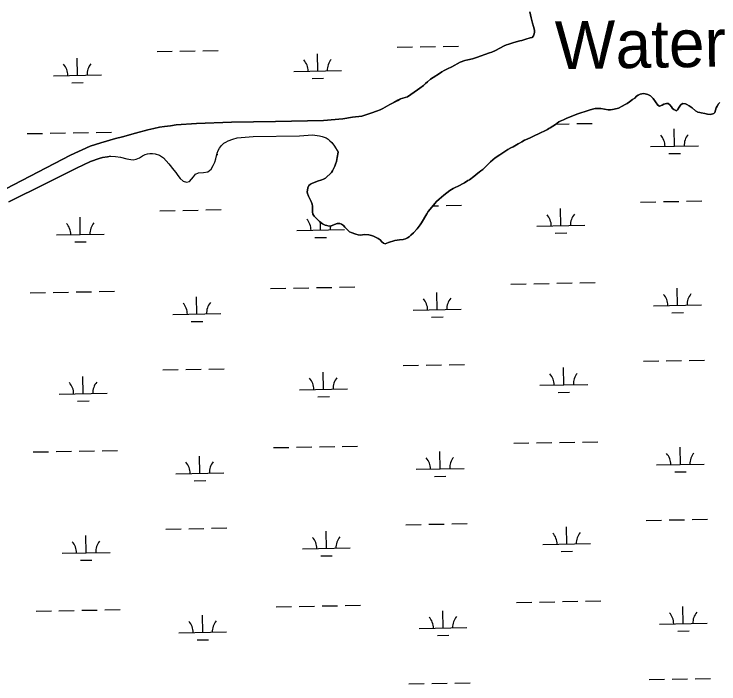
# Model space of a CAD drawing. Extents: x 3957609 to 3995875, y 234277 to 260273.
# Drawn here: x 3985669 to 3987141, y 247205 to 248605 of the extents above; entities that cross this region are included whole.
import ezdxf

# ---------------------------------------------------------------- set-up
doc = ezdxf.new("R2010")
doc.units = 0
for name, color, linetype in [('V-RIVR-IDEN', 7, 'Continuous'), ('V-TOPO-SHOR', 7, 'Continuous'), ('V-WETL-SWMP', 7, 'Continuous')]:
    doc.layers.add(name, color=color, linetype=linetype)

msp = doc.modelspace()

# ---------------------------------------------------------------- linework, layer by layer
at = {"layer": 'V-TOPO-SHOR'}
for points in [[(3986698.006, 248540.363), (3986702.686, 248542.256), (3986712.891, 248545.506), (3986725.859, 248549.063), (3986729.685, 248549.897), (3986738.294, 248552.623), (3986747.224, 248555.134), (3986751.582, 248556.072), (3986754.566, 248559.14), (3986755.858, 248563.594), (3986756.296, 248566.881), (3986756.1, 248570.811), (3986755.584, 248574.211), (3986754.539, 248578.886), (3986752.34, 248585.796), (3986749.094, 248597.064), (3986746.701, 248609.496)], [(3986395.551, 248391.361), (3986400.229, 248393.147), (3986416.603, 248398.814), (3986426.065, 248401.853), (3986433.826, 248404.69), (3986439.68, 248407.639), (3986454.257, 248415.968), (3986462.769, 248420.179), (3986470.856, 248424.604), (3986476.708, 248427.447), (3986491.273, 248432.166), (3986512.033, 248446.52), (3986517.145, 248450.217), (3986524.389, 248455.92), (3986528.757, 248459.726), (3986532.806, 248463.531), (3986539.411, 248468.919), (3986544.629, 248472.507), (3986557.829, 248480.947), (3986562.513, 248484.113), (3986567.409, 248486.96), (3986574.432, 248490.755), (3986583.578, 248494.857), (3986600.925, 248504.448), (3986610.493, 248507.702), (3986617.082, 248509.267), (3986627.176, 248511.136), (3986635.26, 248514.395), (3986662.688, 248523.838), (3986667.049, 248525.52), (3986674.708, 248528.993), (3986693.22, 248538.26), (3986698.006, 248540.363)], [(3987013.994, 248414.749), (3987004.176, 248428.272), (3986998.679, 248434.136), (3986993.064, 248437.132), (3986985.003, 248438.863), (3986980.327, 248438.138), (3986977.032, 248437.195), (3986972.885, 248435.408), (3986969.69, 248433.298), (3986965.745, 248429.173), (3986960.955, 248426.114), (3986954.565, 248421.362), (3986949.775, 248418.303), (3986945.517, 248415.878), (3986939.662, 248412.079), (3986931.896, 248408.29), (3986922.758, 248405.99), (3986919.039, 248405.261), (3986915.319, 248404.853), (3986909.907, 248405.087), (3986895.159, 248407.694), (3986891.868, 248407.815), (3986883.16, 248407.319), (3986877.528, 248406.174), (3986870.196, 248404.292), (3986844.467, 248395.904), (3986822.559, 248386.968), (3986816.708, 248384.126), (3986810.22, 248381.285), (3986807.347, 248379.491), (3986800.316, 248374.318), (3986788.716, 248367.463), (3986786.16, 248365.565), (3986783.287, 248363.771), (3986763.073, 248353.766), (3986758.287, 248351.876), (3986748.391, 248346.606), (3986740.947, 248343.45), (3986735.736, 248341.456), (3986729.566, 248337.976), (3986725.093, 248335.236), (3986722.009, 248333.761), (3986711.58, 248327.75), (3986706.899, 248325.221), (3986700.939, 248321.637), (3986683.801, 248310.983), (3986674.432, 248304.544), (3986664.521, 248295.986), (3986662.178, 248293.766), (3986653.327, 248284.671), (3986648.32, 248280.337), (3986644.592, 248277.38), (3986640.548, 248274.742), (3986637.992, 248272.735), (3986629.785, 248265.442), (3986620.733, 248258.79), (3986617.327, 248256.787), (3986609.877, 248251.933), (3986595.834, 248244.772), (3986592.11, 248243.086), (3986586.577, 248240.243), (3986579.234, 248236.027), (3986566.774, 248226.628), (3986557.29, 248218.279), (3986551.961, 248213.097), (3986548.121, 248209.079), (3986545.668, 248205.798), (3986534.572, 248192.57), (3986531.152, 248187.17), (3986520.352, 248168.633), (3986517.682, 248164.717), (3986511.491, 248156.353), (3986503.385, 248147.576), (3986498.375, 248142.499), (3986494.75, 248139.222), (3986491.027, 248137.434), (3986486.665, 248135.009), (3986482.198, 248133.434), (3986474.236, 248133.36), (3986464.356, 248132.021), (3986451.706, 248127.825), (3986447.769, 248126.141), (3986444.578, 248124.562), (3986441.187, 248126.17), (3986437.695, 248129.049), (3986433.781, 248132.783), (3986429.759, 248135.771), (3986425.946, 248137.911), (3986420.224, 248140.588), (3986416.193, 248141.878), (3986410.68, 248143.387), (3986401.656, 248143.955), (3986397.302, 248143.334), (3986392.205, 248143.037), (3986388.279, 248143.584), (3986383.505, 248144.665), (3986373.54, 248148.21), (3986370.044, 248150.029), (3986366.658, 248153.122), (3986360.42, 248159.73), (3986357.248, 248162.823)], [(3987143.44, 248419.851), (3987140.776, 248417.207), (3987137.677, 248412.548), (3987136.067, 248408.626), (3987132.846, 248399.295), (3987130.818, 248396.862), (3987124.226, 248394.659), (3987117.861, 248395.533), (3987112.132, 248397.044), (3987104.704, 248398.136), (3987101.735, 248398.892), (3987097.706, 248400.182), (3987092.621, 248402.857), (3987085.424, 248408.833), (3987079.604, 248413.316), (3987074.73, 248415.884), (3987071.869, 248417.168), (3987065.714, 248417.936), (3987061.348, 248414.77), (3987058.251, 248410.641), (3987055.149, 248404.815), (3987053.123, 248402.592), (3987047.612, 248405.269), (3987044.864, 248407.829), (3987042.539, 248411.022), (3987039.16, 248415.177), (3987035.242, 248417.742), (3987031.74, 248418.286), (3987026.745, 248416.822), (3987023.124, 248414.5), (3987017.701, 248412.398), (3987013.994, 248414.749)], [(3985393.727, 248073.188), (3985451.325, 248111.391), (3985556.828, 248179.766), (3985652.42, 248239.371), (3985786.919, 248309.75), (3985828.192, 248328.482), (3985850.626, 248335.824), (3985881.135, 248344.511), (3985896.018, 248348.486), (3985922.699, 248356.023), (3985948.528, 248362.927), (3985961.601, 248366.058), (3985972.865, 248368.241), (3985983.916, 248369.896), (3985996.026, 248371.334), (3986008.244, 248373.089), (3986050.621, 248376.419), (3986123.686, 248379.096), (3986215.217, 248380.103), (3986315.886, 248382.772), (3986356.246, 248386.006), (3986375.905, 248389.43), (3986395.551, 248391.361)], [(3985870.715, 248307.707), (3985881.438, 248307.344), (3985891.518, 248306.136), (3985904.99, 248302.685), (3985913.053, 248300.846), (3985918.466, 248300.399), (3985924.311, 248301.755), (3985931.116, 248304.487), (3985937.61, 248308.391), (3985943.462, 248311.233), (3985947.926, 248312.595), (3985952.815, 248313.638), (3985958.656, 248313.826), (3985964.388, 248313.06), (3985973.293, 248310.05), (3985981.339, 248304.178), (3985987.049, 248298.421), (3985992.863, 248292.025), (3986003.323, 248278.924), (3986006.913, 248274.025), (3986011.451, 248267.422), (3986016.311, 248261.35), (3986022.658, 248255.487), (3986029.338, 248253.758), (3986035.609, 248255.327), (3986039.875, 248259.769), (3986043.826, 248264.957), (3986048.52, 248270.351), (3986054.901, 248273.298), (3986065.309, 248273.892), (3986073.811, 248275.451), (3986080.735, 248281.052), (3986085.011, 248288.146), (3986088.437, 248295.247), (3986090.592, 248302.671), (3986093.4, 248314.447), (3986095.331, 248319.427), (3986098.327, 248324.725), (3986102.382, 248330.018), (3986107.82, 248335.303), (3986111.439, 248337.413), (3986116.757, 248339.834), (3986126.221, 248343.512), (3986135.152, 248346.236), (3986168.715, 248348.755), (3986265.452, 248350.377), (3986292.961, 248352.283), (3986307.289, 248350.737), (3986313.015, 248349.121), (3986316.939, 248347.831), (3986320.965, 248346.117), (3986325.731, 248343.229), (3986329.225, 248340.137), (3986332.713, 248336.301), (3986338.947, 248328.948), (3986346.512, 248316.177)], [(3986281.834, 248233.415), (3986281.955, 248236.917), (3986282.717, 248241.48), (3986285.074, 248246.779), (3986288.695, 248249.525), (3986291.462, 248251.106), (3986303.371, 248255.517), (3986312.513, 248258.135), (3986315.704, 248259.714), (3986320.066, 248262.243), (3986322.837, 248264.57), (3986329.553, 248270.912), (3986332.217, 248273.661), (3986334.675, 248277.155), (3986337.564, 248282.983), (3986339.279, 248286.903), (3986340.782, 248290.933), (3986342.717, 248296.977), (3986344.026, 248305.36), (3986346.512, 248316.177)], [(3985870.715, 248307.707), (3985864.235, 248306.779), (3985854.245, 248304.907), (3985846.804, 248302.707), (3985829.365, 248296.514), (3985799.792, 248283.149), (3985735.954, 248250.92), (3985658.712, 248212.69)], [(3986357.248, 248162.823), (3986353.014, 248166.13), (3986349.514, 248167.206), (3986344.523, 248166.909), (3986331.766, 248162.608), (3986327.728, 248161.881), (3986322.954, 248162.749), (3986318.923, 248164.039), (3986313.84, 248166.821), (3986307.594, 248171.306), (3986301.145, 248177.915), (3986296.172, 248182.607), (3986293.536, 248186.971), (3986292.707, 248191.54), (3986292.435, 248203.22), (3986291.71, 248207.576), (3986289.715, 248213.21), (3986284.028, 248224.595), (3986282.246, 248229.909), (3986281.834, 248233.415)]]:
    msp.add_lwpolyline(points, dxfattribs=at)
at = {"layer": 'V-WETL-SWMP'}
for p, q in [((3986469.749, 248535.557), (3986501.743, 248536.139)), ((3986517.741, 248536.43), (3986549.736, 248537.012)), ((3986565.733, 248537.303), (3986597.728, 248537.884)), ((3985967.924, 248526.433), (3985999.918, 248527.014)), ((3986015.916, 248527.305), (3986047.911, 248527.887)), ((3986063.908, 248528.178), (3986095.903, 248528.76)), ((3986303.556, 248486.098), (3986302.902, 248522.092)), ((3985801.731, 248476.973), (3985801.077, 248512.967)), ((3985751.74, 248476.064), (3985851.723, 248477.882)), ((3986253.565, 248485.189), (3986353.548, 248487.007)), ((3985790.014, 248461.326), (3985814.01, 248461.763)), ((3986291.839, 248470.451), (3986315.835, 248470.887)), ((3986801.322, 248375.058), (3986828.717, 248375.556)), ((3986844.714, 248375.847), (3986876.709, 248376.429)), ((3987048.919, 248328.81), (3987048.265, 248364.804)), ((3985697.088, 248354.979), (3985729.083, 248355.561)), ((3985745.08, 248355.852), (3985777.075, 248356.434)), ((3985793.072, 248356.725), (3985825.067, 248357.307)), ((3985841.064, 248357.597), (3985873.059, 248358.179)), ((3986998.927, 248327.901), (3987098.911, 248329.719)), ((3986092.679, 248311.422), (3986095.261, 248311.469)), ((3987037.202, 248313.163), (3987061.198, 248313.599)), ((3986977.622, 248212.062), (3987009.617, 248212.644)), ((3987025.614, 248212.935), (3987057.609, 248213.516)), ((3987073.606, 248213.807), (3987105.601, 248214.389)), ((3986544.312, 248204.183), (3986555.784, 248204.392)), ((3986571.781, 248204.683), (3986603.776, 248205.264)), ((3986811.43, 248162.602), (3986810.775, 248198.597)), ((3985973.972, 248193.813), (3986005.966, 248194.394)), ((3986021.964, 248194.685), (3986053.959, 248195.267)), ((3986069.956, 248195.558), (3986101.951, 248196.14)), ((3985807.779, 248144.353), (3985807.125, 248180.347)), ((3986309.605, 248153.478), (3986309.303, 248170.078)), ((3986259.613, 248152.569), (3986359.596, 248154.387)), ((3986761.438, 248161.693), (3986861.421, 248163.511)), ((3985757.788, 248143.444), (3985857.771, 248145.262)), ((3986297.887, 248137.831), (3986321.883, 248138.267)), ((3986799.712, 248146.956), (3986823.708, 248147.392)), ((3985796.062, 248128.706), (3985820.058, 248129.143)), ((3986706.786, 248040.609), (3986738.781, 248041.191)), ((3986754.778, 248041.482), (3986786.773, 248042.063)), ((3986802.77, 248042.354), (3986834.765, 248042.936)), ((3986850.762, 248043.227), (3986882.757, 248043.809)), ((3985703.136, 248022.359), (3985735.131, 248022.941)), ((3985751.128, 248023.232), (3985783.123, 248023.814)), ((3985799.12, 248024.105), (3985831.115, 248024.686)), ((3985847.112, 248024.977), (3985879.107, 248025.559)), ((3986204.961, 248031.484), (3986236.956, 248032.066)), ((3986252.953, 248032.357), (3986284.948, 248032.939)), ((3986300.945, 248033.229), (3986332.94, 248033.811)), ((3986348.937, 248034.102), (3986380.932, 248034.684)), ((3986553.142, 247987.065), (3986552.488, 248023.059)), ((3987054.967, 247996.19), (3987054.313, 248032.184)), ((3986051.317, 247977.94), (3986050.663, 248013.934)), ((3987004.976, 247995.281), (3987104.959, 247997.099)), ((3986001.325, 247977.031), (3986101.309, 247978.849)), ((3986503.15, 247986.156), (3986603.134, 247987.974)), ((3987043.25, 247980.543), (3987067.246, 247980.979)), ((3986039.6, 247962.293), (3986063.596, 247962.73)), ((3986541.425, 247971.418), (3986565.421, 247971.854)), ((3986983.67, 247879.442), (3987015.665, 247880.024)), ((3987031.662, 247880.315), (3987063.657, 247880.896)), ((3987079.654, 247881.187), (3987111.649, 247881.769)), ((3985980.02, 247861.193), (3986012.015, 247861.774)), ((3986028.012, 247862.065), (3986060.007, 247862.647)), ((3986076.004, 247862.938), (3986107.999, 247863.52)), ((3986481.845, 247870.317), (3986513.84, 247870.899)), ((3986529.837, 247871.19), (3986561.832, 247871.772)), ((3986577.829, 247872.063), (3986609.824, 247872.644)), ((3986817.478, 247829.982), (3986816.823, 247865.977)), ((3985813.828, 247811.733), (3985813.173, 247847.727)), ((3986315.653, 247820.858), (3986314.998, 247856.852)), ((3986767.486, 247829.073), (3986867.469, 247830.891)), ((3986265.661, 247819.949), (3986365.644, 247821.767)), ((3986805.76, 247814.336), (3986829.756, 247814.772)), ((3985763.836, 247810.824), (3985863.819, 247812.642)), ((3986303.935, 247805.211), (3986327.931, 247805.647)), ((3985802.11, 247796.086), (3985826.106, 247796.523)), ((3986856.81, 247710.607), (3986888.805, 247711.189)), ((3986211.009, 247698.864), (3986243.004, 247699.446)), ((3986259.001, 247699.737), (3986290.996, 247700.319)), ((3986306.993, 247700.609), (3986338.988, 247701.191)), ((3986354.985, 247701.482), (3986386.98, 247702.064)), ((3986712.834, 247707.989), (3986744.829, 247708.571)), ((3986760.826, 247708.862), (3986792.821, 247709.443)), ((3986808.818, 247709.734), (3986840.813, 247710.316)), ((3987061.015, 247663.569), (3987060.361, 247699.564)), ((3985709.184, 247689.739), (3985741.179, 247690.321)), ((3985757.176, 247690.612), (3985789.171, 247691.194)), ((3985805.168, 247691.485), (3985837.163, 247692.066)), ((3985853.16, 247692.357), (3985885.155, 247692.939)), ((3986559.19, 247654.445), (3986558.536, 247690.439)), ((3986057.365, 247645.32), (3986056.711, 247681.314)), ((3986509.199, 247653.536), (3986609.182, 247655.354)), ((3987011.024, 247662.66), (3987111.007, 247664.478)), ((3986007.373, 247644.411), (3986107.357, 247646.229)), ((3986547.473, 247638.798), (3986571.469, 247639.234)), ((3987049.298, 247647.923), (3987073.294, 247648.359)), ((3986045.648, 247629.673), (3986069.644, 247630.11)), ((3987085.702, 247548.567), (3987117.697, 247549.149)), ((3986487.893, 247537.697), (3986519.888, 247538.279)), ((3986535.885, 247538.57), (3986567.88, 247539.152)), ((3986583.877, 247539.443), (3986615.872, 247540.024)), ((3986989.718, 247546.822), (3987021.713, 247547.404)), ((3987037.71, 247547.695), (3987069.705, 247548.276)), ((3985986.068, 247528.573), (3986018.063, 247529.154)), ((3986034.06, 247529.445), (3986066.055, 247530.027)), ((3986082.052, 247530.318), (3986114.047, 247530.9)), ((3986321.701, 247488.238), (3986321.046, 247524.232)), ((3986823.526, 247497.362), (3986822.871, 247533.356)), ((3985819.876, 247479.113), (3985819.221, 247515.107)), ((3986773.534, 247496.453), (3986873.517, 247498.271)), ((3985769.884, 247478.204), (3985869.867, 247480.022)), ((3986271.709, 247487.329), (3986371.692, 247489.147)), ((3986811.808, 247481.716), (3986835.804, 247482.152)), ((3985808.158, 247463.466), (3985832.154, 247463.903)), ((3986309.983, 247472.591), (3986333.979, 247473.027)), ((3986718.882, 247375.369), (3986750.877, 247375.951)), ((3986766.874, 247376.242), (3986798.869, 247376.823)), ((3986814.866, 247377.114), (3986846.861, 247377.696)), ((3986862.858, 247377.987), (3986894.853, 247378.569)), ((3985715.232, 247357.119), (3985747.227, 247357.701)), ((3985763.224, 247357.992), (3985795.219, 247358.574)), ((3985811.216, 247358.865), (3985843.211, 247359.446)), ((3985859.208, 247359.737), (3985891.203, 247360.319)), ((3986217.057, 247366.244), (3986249.052, 247366.826)), ((3986265.049, 247367.117), (3986297.044, 247367.699)), ((3986313.041, 247367.989), (3986345.036, 247368.571)), ((3986361.033, 247368.862), (3986393.028, 247369.444)), ((3986565.238, 247321.825), (3986564.584, 247357.819)), ((3987067.063, 247330.949), (3987066.409, 247366.944)), ((3986063.413, 247312.7), (3986062.759, 247348.694)), ((3987017.072, 247330.04), (3987117.055, 247331.858)), ((3986013.422, 247311.791), (3986113.405, 247313.609)), ((3986515.247, 247320.916), (3986615.23, 247322.734)), ((3987055.346, 247315.303), (3987079.342, 247315.739)), ((3986553.521, 247306.178), (3986577.517, 247306.614)), ((3986051.696, 247297.053), (3986075.692, 247297.49)), ((3986995.766, 247214.202), (3987027.761, 247214.784)), ((3987043.758, 247215.075), (3987075.753, 247215.656)), ((3987091.75, 247215.947), (3987123.745, 247216.529)), ((3986493.941, 247205.077), (3986525.936, 247205.659)), ((3986541.933, 247205.95), (3986573.928, 247206.532)), ((3986589.925, 247206.823), (3986621.92, 247207.404))]:
    msp.add_line(p, q, dxfattribs=at)
for points in [[(3986746.702, 248609.496), (3986749.094, 248597.064), (3986752.339, 248585.797), (3986754.54, 248578.887), (3986755.583, 248574.211), (3986756.1, 248570.811), (3986756.297, 248566.882), (3986755.858, 248563.593), (3986754.566, 248559.139), (3986751.581, 248556.072), (3986747.224, 248555.134), (3986738.295, 248552.622), (3986729.684, 248549.897), (3986725.859, 248549.063), (3986712.891, 248545.506), (3986702.685, 248542.256), (3986698.006, 248540.364), (3986693.22, 248538.26), (3986674.708, 248528.992), (3986667.049, 248525.52), (3986662.689, 248523.839), (3986635.259, 248514.395), (3986627.176, 248511.136), (3986617.082, 248509.266), (3986610.493, 248507.701), (3986600.924, 248504.448), (3986583.579, 248494.857), (3986574.432, 248490.754), (3986567.409, 248486.96), (3986562.513, 248484.113), (3986557.829, 248480.947), (3986544.629, 248472.507), (3986539.412, 248468.919), (3986532.807, 248463.531), (3986528.757, 248459.725), (3986524.389, 248455.92), (3986517.146, 248450.217), (3986512.034, 248446.521), (3986491.272, 248432.166), (3986476.707, 248427.448)], [(3986383.505, 248144.665), (3986388.278, 248143.584), (3986392.204, 248143.037), (3986397.302, 248143.335), (3986401.657, 248143.954), (3986410.68, 248143.387), (3986416.194, 248141.878), (3986420.224, 248140.587), (3986425.946, 248137.91), (3986429.76, 248135.771), (3986433.782, 248132.782), (3986437.695, 248129.05), (3986441.187, 248126.169), (3986444.578, 248124.562), (3986447.77, 248126.142), (3986451.705, 248127.825), (3986464.357, 248132.02), (3986474.236, 248133.36), (3986482.199, 248133.434), (3986486.665, 248135.008), (3986491.028, 248137.433), (3986494.751, 248139.222), (3986498.375, 248142.499), (3986503.385, 248147.575), (3986511.49, 248156.354), (3986517.682, 248164.717), (3986520.352, 248168.634), (3986531.151, 248187.17), (3986534.571, 248192.571), (3986545.667, 248205.798), (3986548.122, 248209.079), (3986551.961, 248213.098), (3986557.29, 248218.279), (3986566.774, 248226.628), (3986579.234, 248236.026), (3986586.577, 248240.243), (3986592.11, 248243.087), (3986595.833, 248244.771), (3986609.877, 248251.934), (3986617.328, 248256.787), (3986620.734, 248258.791), (3986629.786, 248265.443), (3986637.991, 248272.735), (3986640.547, 248274.742), (3986644.592, 248277.38), (3986648.32, 248280.337), (3986653.328, 248284.67), (3986662.178, 248293.765), (3986664.522, 248295.985), (3986674.431, 248304.545), (3986683.801, 248310.983), (3986700.938, 248321.637), (3986706.898, 248325.222), (3986711.58, 248327.751), (3986722.009, 248333.761), (3986725.094, 248335.235), (3986729.565, 248337.977), (3986735.737, 248341.455), (3986740.947, 248343.451), (3986748.392, 248346.606), (3986758.288, 248351.875), (3986763.073, 248353.766), (3986783.287, 248363.77), (3986786.161, 248365.564), (3986788.717, 248367.464), (3986800.317, 248374.318), (3986807.346, 248379.492), (3986810.22, 248381.285), (3986816.708, 248384.126), (3986822.559, 248386.968), (3986844.467, 248395.904), (3986870.195, 248404.293), (3986877.528, 248406.174), (3986883.16, 248407.319), (3986891.868, 248407.815), (3986895.159, 248407.695), (3986909.907, 248405.087), (3986915.32, 248404.853), (3986919.038, 248405.262), (3986922.757, 248405.99), (3986931.897, 248408.289), (3986939.663, 248412.079), (3986945.518, 248415.878), (3986949.775, 248418.302), (3986954.565, 248421.362), (3986960.955, 248426.114), (3986965.745, 248429.173), (3986969.69, 248433.298), (3986972.884, 248435.408), (3986977.032, 248437.196), (3986980.327, 248438.138), (3986985.002, 248438.863), (3986993.064, 248437.131), (3986998.679, 248434.135), (3987004.176, 248428.273), (3987013.995, 248414.75), (3987017.701, 248412.399), (3987023.125, 248414.5), (3987026.744, 248416.821), (3987031.74, 248418.287), (3987035.242, 248417.742)], [(3986476.707, 248427.448), (3986470.856, 248424.605), (3986462.769, 248420.179), (3986454.258, 248415.967), (3986439.679, 248407.638), (3986433.827, 248404.689), (3986426.065, 248401.854), (3986416.603, 248398.814), (3986400.23, 248393.147), (3986395.551, 248391.361), (3986375.904, 248389.43), (3986356.247, 248386.006), (3986315.886, 248382.772), (3986215.216, 248380.103), (3986123.685, 248379.095), (3986050.622, 248376.42), (3986008.243, 248373.088), (3985996.025, 248371.333), (3985983.915, 248369.896), (3985972.865, 248368.242), (3985961.601, 248366.058), (3985948.528, 248362.926), (3985922.699, 248356.023), (3985896.017, 248348.487), (3985881.135, 248344.512), (3985850.626, 248335.824), (3985828.192, 248328.482), (3985786.918, 248309.75), (3985652.42, 248239.37)], [(3987035.242, 248417.742), (3987039.16, 248415.178), (3987042.54, 248411.023), (3987044.863, 248407.829), (3987047.613, 248405.269), (3987053.123, 248402.593), (3987055.149, 248404.814), (3987058.252, 248410.641), (3987061.348, 248414.769), (3987065.714, 248417.937), (3987071.869, 248417.168), (3987074.73, 248415.883), (3987079.604, 248413.315), (3987085.425, 248408.832), (3987092.62, 248402.857), (3987097.706, 248400.182), (3987101.735, 248398.891), (3987104.705, 248398.136), (3987112.132, 248397.044), (3987117.86, 248395.534), (3987124.226, 248394.659), (3987130.818, 248396.862), (3987132.845, 248399.295), (3987136.068, 248408.625), (3987137.677, 248412.547), (3987140.775, 248417.206), (3987143.44, 248419.85)], [(3985854.245, 248304.908), (3985864.234, 248306.778), (3985870.714, 248307.707), (3985881.437, 248307.345), (3985891.519, 248306.136), (3985904.99, 248302.684), (3985913.052, 248300.846), (3985918.465, 248300.399), (3985924.311, 248301.756), (3985931.117, 248304.488), (3985937.61, 248308.391), (3985943.462, 248311.234), (3985947.927, 248312.596), (3985952.815, 248313.638), (3985958.656, 248313.826), (3985964.387, 248313.06), (3985973.293, 248310.05), (3985981.339, 248304.178), (3985987.049, 248298.421), (3985992.863, 248292.026), (3986003.322, 248278.924), (3986006.912, 248274.025), (3986011.451, 248267.423), (3986016.31, 248261.351), (3986022.657, 248255.486), (3986029.339, 248253.759), (3986035.61, 248255.327), (3986039.876, 248259.769), (3986043.825, 248264.956), (3986048.519, 248270.352), (3986054.902, 248273.299), (3986065.31, 248273.893), (3986073.811, 248275.451), (3986080.735, 248281.051), (3986085.011, 248288.147), (3986088.438, 248295.247), (3986090.592, 248302.671), (3986093.4, 248314.446), (3986095.332, 248319.428), (3986098.327, 248324.725), (3986102.383, 248330.018), (3986107.82, 248335.304), (3986111.438, 248337.413), (3986116.757, 248339.834), (3986126.222, 248343.512), (3986135.152, 248346.236), (3986168.715, 248348.754), (3986265.452, 248350.377), (3986292.96, 248352.283), (3986307.288, 248350.738), (3986313.015, 248349.122), (3986316.938, 248347.832), (3986320.966, 248346.116), (3986325.732, 248343.23), (3986329.224, 248340.137), (3986332.712, 248336.3), (3986338.947, 248328.948), (3986346.512, 248316.178), (3986344.026, 248305.359), (3986342.717, 248296.977), (3986340.782, 248290.933), (3986339.279, 248286.904), (3986337.564, 248282.983), (3986334.674, 248277.155), (3986332.218, 248273.661), (3986329.552, 248270.912), (3986322.837, 248264.569), (3986320.067, 248262.244), (3986315.704, 248259.714), (3986312.513, 248258.134), (3986303.371, 248255.517), (3986291.462, 248251.106), (3986288.695, 248249.525), (3986285.074, 248246.779), (3986282.716, 248241.48), (3986281.955, 248236.918), (3986281.834, 248233.415), (3986282.245, 248229.909), (3986284.028, 248224.594), (3986289.715, 248213.21), (3986291.709, 248207.575), (3986292.435, 248203.219), (3986292.706, 248191.539), (3986293.536, 248186.97), (3986296.173, 248182.606), (3986301.144, 248177.914), (3986307.594, 248171.305), (3986313.84, 248166.82), (3986318.924, 248164.039), (3986322.954, 248162.749), (3986327.728, 248161.88), (3986331.766, 248162.607), (3986344.524, 248166.908), (3986349.515, 248167.206), (3986353.014, 248166.13), (3986357.248, 248162.822), (3986360.42, 248159.73), (3986366.658, 248153.122), (3986370.043, 248150.029), (3986373.539, 248148.21), (3986383.505, 248144.665)], [(3985658.711, 248212.69), (3985735.954, 248250.919), (3985799.792, 248283.15), (3985829.365, 248296.515), (3985846.804, 248302.708), (3985854.245, 248304.908)]]:
    msp.add_lwpolyline(points, dxfattribs=at)
for centre, start, end in [((3986248.314, 248485.568), 0.269879, 41.813537), ((3986358.782, 248487.577), 140.269876, 181.813534), ((3985746.489, 248476.443), 0.269879, 41.813537), ((3985856.957, 248478.452), 140.269876, 181.813534), ((3986993.677, 248328.28), 0.269879, 41.813537), ((3987104.144, 248330.289), 140.269876, 181.813534), ((3986756.187, 248162.073), 0.269879, 41.813537), ((3986866.655, 248164.082), 140.269876, 181.813534), ((3985752.537, 248143.823), 0.269879, 41.813537), ((3985863.005, 248145.832), 140.269876, 181.813534), ((3986254.362, 248152.948), 0.269879, 41.813537), ((3986364.83, 248154.957), 167.882788, 181.813534), ((3987110.192, 247997.669), 140.269876, 181.813534), ((3986497.9, 247986.535), 0.269879, 41.813537), ((3986608.367, 247988.544), 140.269876, 181.813534), ((3986999.725, 247995.66), 0.269879, 41.813537), ((3985996.075, 247977.41), 0.269879, 41.813537), ((3986106.542, 247979.419), 140.269876, 181.813534), ((3986260.41, 247820.328), 0.269879, 41.813537), ((3986370.878, 247822.337), 140.269876, 181.813534), ((3986762.235, 247829.453), 0.269879, 41.813537), ((3986872.703, 247831.462), 140.269876, 181.813534), ((3985758.585, 247811.203), 0.269879, 41.813537), ((3985869.053, 247813.212), 140.269876, 181.813534), ((3987005.773, 247663.04), 0.269879, 41.813537), ((3987116.24, 247665.049), 140.269876, 181.813534), ((3986002.123, 247644.79), 0.269879, 41.813537), ((3986112.59, 247646.799), 140.269876, 181.813534), ((3986503.948, 247653.915), 0.269879, 41.813537), ((3986614.415, 247655.924), 140.269876, 181.813534), ((3986768.283, 247496.833), 0.269879, 41.813537), ((3986878.751, 247498.841), 140.269876, 181.813534), ((3986266.458, 247487.708), 0.269879, 41.813537), ((3986376.926, 247489.717), 140.269876, 181.813534), ((3985764.633, 247478.583), 0.269879, 41.813537), ((3985875.101, 247480.592), 140.269876, 181.813534), ((3986509.996, 247321.295), 0.269879, 41.813537), ((3986620.463, 247323.304), 140.269876, 181.813534), ((3987011.821, 247330.42), 0.269879, 41.813537), ((3987122.289, 247332.429), 140.269876, 181.813534), ((3986008.171, 247312.17), 0.269879, 41.813537), ((3986118.638, 247314.179), 140.269876, 181.813534)]:
    msp.add_arc(centre, 35.246, start, end, dxfattribs=at)

# ---------------------------------------------------------------- texts
at = {"layer": 'V-RIVR-IDEN'}
msp.add_text('Water', height=99.9998, rotation=0.902342, dxfattribs=at).set_placement((3986800.036, 248489.588))

doc.saveas('drawing.dxf')
